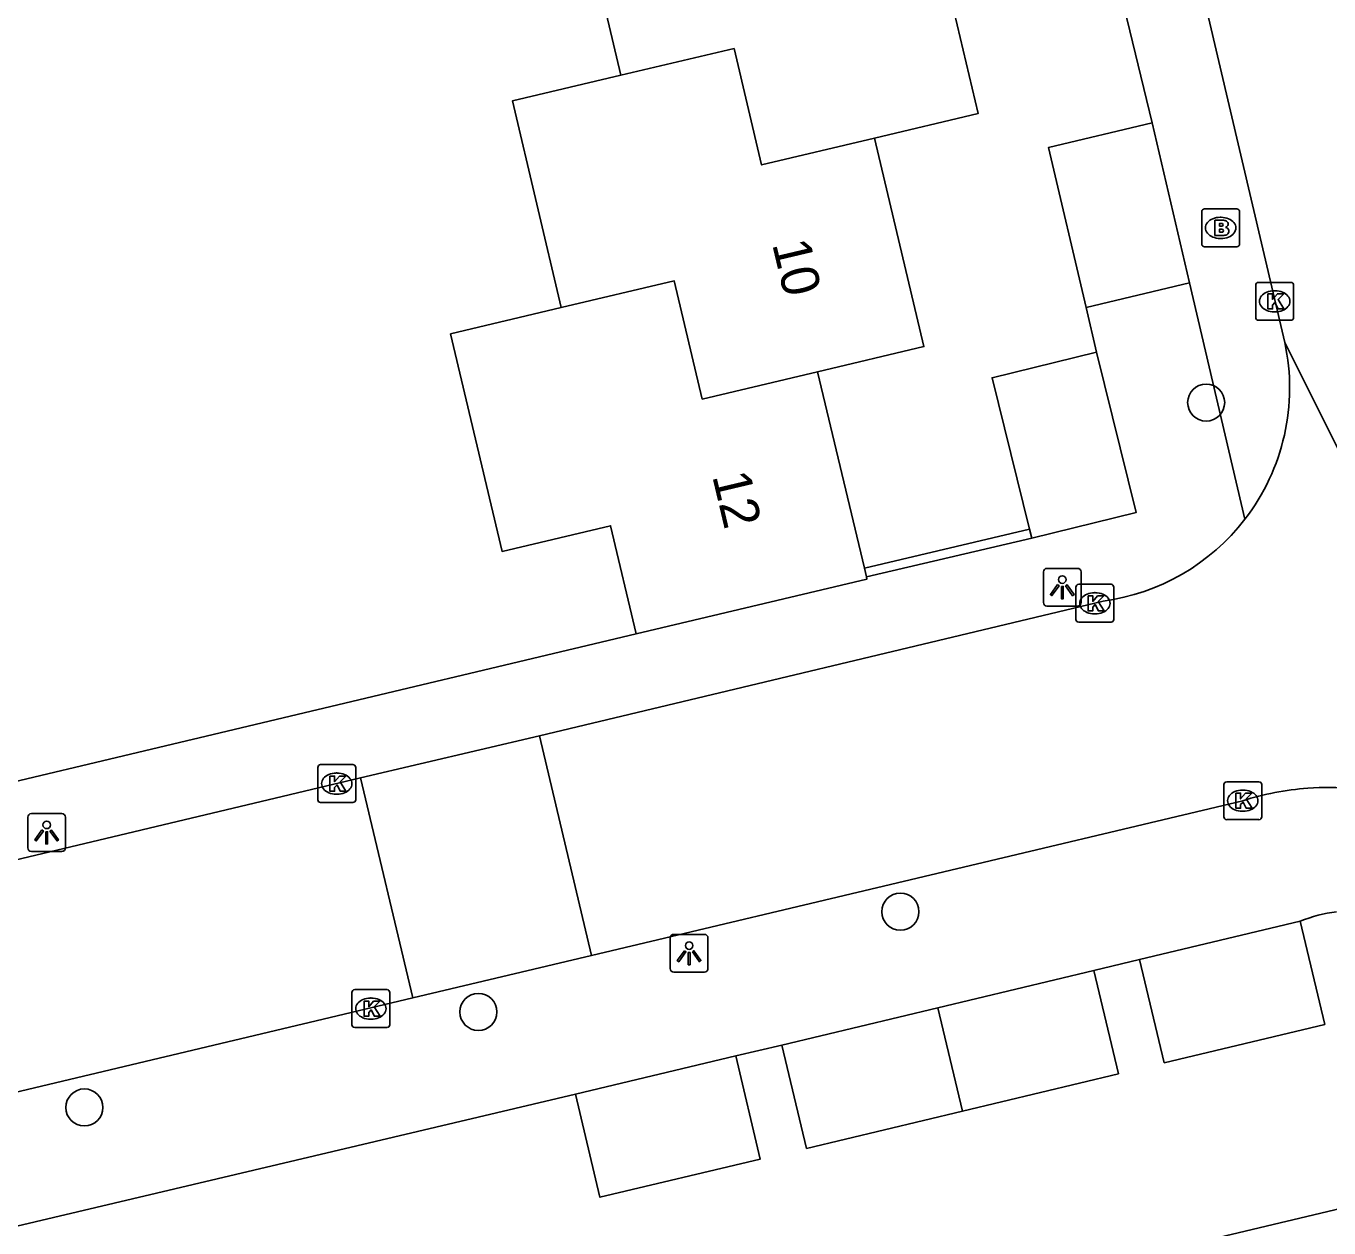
# Model space of a CAD drawing. Extents: x 158038 to 159242, y 380133 to 381214.
# Drawn here: x 158641.12 to 158675.52, y 380505 to 380536.73 of the extents above; entities that cross this region are included whole.
import ezdxf

# ---------------------------------------------------------------- set-up
doc = ezdxf.new("R2010")
doc.units = 0
for name, color, linetype in [('IMGEO_Boom', 7, 'Continuous'), ('IMGEO_Brandkraan', 7, 'Continuous'), ('IMGEO_Hek', 7, 'Continuous'), ('IMGEO_Kolk', 7, 'Continuous'), ('IMGEO_Lichtpunt', 7, 'Continuous'), ('IMGEO_Muur', 7, 'Continuous'), ('IMGEO_Pand', 7, 'Continuous'), ('IMGEO_Pand_nummerreeks', 7, 'Continuous'), ('IMGEO_Rijbaan_lokaal_open', 7, 'Continuous'), ('IMGEO_Voetpad_open', 7, 'Continuous')]:
    doc.layers.add(name, color=color, linetype=linetype)

msp = doc.modelspace()

# ---------------------------------------------------------------- linework, layer by layer
at = {"layer": 'IMGEO_Boom'}
for centre in [(158672.277, 380526.79), (158664.203, 380513.35), (158653.061, 380510.703), (158642.657, 380508.181)]:
    msp.add_circle(centre, 0.489, dxfattribs=at)
at = {"layer": 'IMGEO_Brandkraan'}
for p, q in [((158672.159, 380530.976), (158672.159, 380531.828)), ((158672.234, 380531.902), (158673.086, 380531.902)), ((158673.16, 380531.828), (158673.16, 380530.976)), ((158672.647, 380531.682), (158672.672, 380531.682)), ((158672.67, 380531.122), (158672.645, 380531.122)), ((158673.086, 380530.902), (158672.234, 380530.902))]:
    msp.add_line(p, q, dxfattribs=at)
for points in [[(158672.159, 380530.976), (158672.159, 380531.828)], [(158672.234, 380531.902), (158673.086, 380531.902)], [(158673.16, 380531.828), (158673.16, 380530.976)], [(158672.507, 380531.602), (158672.507, 380531.202), (158672.72, 380531.202)], [(158672.738, 380531.602), (158672.507, 380531.602)], [(158672.686, 380531.521), (158672.632, 380531.521), (158672.632, 380531.445)], [(158672.632, 380531.445), (158672.685, 380531.445)], [(158672.694, 380531.369), (158672.632, 380531.369), (158672.632, 380531.288)], [(158672.632, 380531.288), (158672.694, 380531.288)], [(158673.086, 380530.902), (158672.234, 380530.902)]]:
    msp.add_lwpolyline(points, dxfattribs=at)
for centre, radius, start, end in [((158672.236, 380531.826), 0.0765, 91.552, 178.448), ((158672.236, 380531.826), 0.0765, 91.552, 178.448), ((158673.084, 380531.826), 0.0765, 1.552, 88.448), ((158673.084, 380531.826), 0.0765, 1.552, 88.448), ((158672.687, 380531.483), 0.0379, 267.8285, 90.9355), ((158672.742, 380531.457), 0.145, 59.4692, 91.5367), ((158672.767, 380531.504), 0.0922, 285.5137, 58.1501), ((158672.695, 380531.328), 0.0404, 269.8759, 90.5077), ((158672.726, 380531.453), 0.251, 268.6676, 293.5347), ((158672.772, 380531.312), 0.105, 301.3115, 78.989), ((158672.236, 380530.978), 0.0765, 181.552, 268.448), ((158672.236, 380530.978), 0.0765, 181.552, 268.448), ((158673.084, 380530.978), 0.0765, 271.552, 358.448), ((158673.084, 380530.978), 0.0765, 271.552, 358.448)]:
    msp.add_arc(centre, radius, start, end, dxfattribs=at)
for centre, major_axis, ratio, start_param, end_param in [((158672.646, 380531.402), (-0.387, 0.002), 0.722429, 4.712389, 7.853982), ((158672.671, 380531.402), (-0.39, 0.002), 0.717154, 1.570796, 4.712389)]:
    msp.add_ellipse(centre, major_axis=major_axis, ratio=ratio, start_param=start_param, end_param=end_param, dxfattribs=at)
at = {"layer": 'IMGEO_Hek'}
msp.add_lwpolyline([(158637.101, 380515.894), (158657.23, 380520.681)], dxfattribs=at)
at = {"layer": 'IMGEO_Kolk'}
for p, q in [((158673.586, 380529.038), (158673.586, 380529.89)), ((158673.661, 380529.964), (158674.513, 380529.964)), ((158674.074, 380529.744), (158674.099, 380529.744)), ((158674.587, 380529.89), (158674.587, 380529.038)), ((158674.097, 380529.184), (158674.072, 380529.184)), ((158674.513, 380528.964), (158673.661, 380528.964)), ((158668.838, 380521.066), (158668.838, 380521.918)), ((158668.913, 380521.992), (158669.765, 380521.992)), ((158669.839, 380521.918), (158669.839, 380521.066)), ((158669.326, 380521.772), (158669.351, 380521.772)), ((158669.349, 380521.212), (158669.324, 380521.212)), ((158669.765, 380520.992), (158668.913, 380520.992)), ((158648.82, 380516.305), (158648.82, 380517.157)), ((158648.895, 380517.231), (158649.747, 380517.231)), ((158649.308, 380517.011), (158649.333, 380517.011)), ((158649.821, 380517.157), (158649.821, 380516.305)), ((158672.744, 380515.853), (158672.744, 380516.705)), ((158672.819, 380516.779), (158673.671, 380516.779)), ((158673.745, 380516.705), (158673.745, 380515.853)), ((158649.331, 380516.451), (158649.306, 380516.451)), ((158673.232, 380516.559), (158673.257, 380516.559)), ((158649.747, 380516.231), (158648.895, 380516.231)), ((158673.255, 380515.999), (158673.23, 380515.999)), ((158673.671, 380515.779), (158672.819, 380515.779)), ((158649.721, 380510.365), (158649.721, 380511.217)), ((158649.796, 380511.291), (158650.648, 380511.291)), ((158650.722, 380511.217), (158650.722, 380510.365)), ((158650.209, 380511.071), (158650.234, 380511.071)), ((158650.232, 380510.511), (158650.207, 380510.511)), ((158650.648, 380510.291), (158649.796, 380510.291))]:
    msp.add_line(p, q, dxfattribs=at)
for points in [[(158673.586, 380529.038), (158673.586, 380529.89)], [(158673.661, 380529.964), (158674.513, 380529.964)], [(158674.587, 380529.89), (158674.587, 380529.038)], [(158673.907, 380529.664), (158674.03, 380529.664), (158674.03, 380529.513), (158674.16, 380529.664), (158674.324, 380529.664), (158674.178, 380529.513), (158674.331, 380529.264), (158674.179, 380529.264), (158674.094, 380529.428), (158674.03, 380529.361), (158674.03, 380529.264), (158673.907, 380529.264), (158673.907, 380529.664)], [(158674.513, 380528.964), (158673.661, 380528.964)], [(158668.838, 380521.066), (158668.838, 380521.918)], [(158668.913, 380521.992), (158669.765, 380521.992)], [(158669.839, 380521.918), (158669.839, 380521.066)], [(158669.159, 380521.692), (158669.282, 380521.692), (158669.282, 380521.541), (158669.412, 380521.692), (158669.576, 380521.692), (158669.43, 380521.541), (158669.583, 380521.292), (158669.431, 380521.292), (158669.346, 380521.456), (158669.282, 380521.389), (158669.282, 380521.292), (158669.159, 380521.292), (158669.159, 380521.692)], [(158669.765, 380520.992), (158668.913, 380520.992)], [(158648.82, 380516.305), (158648.82, 380517.157)], [(158648.895, 380517.231), (158649.747, 380517.231)], [(158649.821, 380517.157), (158649.821, 380516.305)], [(158649.141, 380516.931), (158649.264, 380516.931), (158649.264, 380516.78), (158649.394, 380516.931), (158649.558, 380516.931), (158649.412, 380516.78), (158649.565, 380516.531), (158649.413, 380516.531), (158649.328, 380516.695), (158649.264, 380516.628), (158649.264, 380516.531), (158649.141, 380516.531), (158649.141, 380516.931)], [(158672.744, 380515.853), (158672.744, 380516.705)], [(158672.819, 380516.779), (158673.671, 380516.779)], [(158673.745, 380516.705), (158673.745, 380515.853)], [(158673.065, 380516.479), (158673.188, 380516.479), (158673.188, 380516.328), (158673.318, 380516.479), (158673.482, 380516.479), (158673.336, 380516.328), (158673.489, 380516.079), (158673.337, 380516.079), (158673.252, 380516.243), (158673.188, 380516.176), (158673.188, 380516.079), (158673.065, 380516.079), (158673.065, 380516.479)], [(158649.747, 380516.231), (158648.895, 380516.231)], [(158673.671, 380515.779), (158672.819, 380515.779)], [(158649.721, 380510.365), (158649.721, 380511.217)], [(158649.796, 380511.291), (158650.648, 380511.291)], [(158650.722, 380511.217), (158650.722, 380510.365)], [(158650.042, 380510.991), (158650.165, 380510.991), (158650.165, 380510.84), (158650.295, 380510.991), (158650.459, 380510.991), (158650.313, 380510.84), (158650.466, 380510.591), (158650.314, 380510.591), (158650.229, 380510.755), (158650.165, 380510.688), (158650.165, 380510.591), (158650.042, 380510.591), (158650.042, 380510.991)], [(158650.648, 380510.291), (158649.796, 380510.291)]]:
    msp.add_lwpolyline(points, dxfattribs=at)
for centre, start, end in [((158673.663, 380529.888), 91.552, 178.448), ((158673.663, 380529.888), 91.552, 178.448), ((158674.511, 380529.888), 1.552, 88.448), ((158674.511, 380529.888), 1.552, 88.448), ((158673.663, 380529.04), 181.552, 268.448), ((158673.663, 380529.04), 181.552, 268.448), ((158674.511, 380529.04), 271.552, 358.448), ((158674.511, 380529.04), 271.552, 358.448), ((158668.915, 380521.916), 91.552, 178.448), ((158668.915, 380521.916), 91.552, 178.448), ((158669.763, 380521.916), 1.552, 88.448), ((158669.763, 380521.916), 1.552, 88.448), ((158668.915, 380521.068), 181.552, 268.448), ((158668.915, 380521.068), 181.552, 268.448), ((158669.763, 380521.068), 271.552, 358.448), ((158669.763, 380521.068), 271.552, 358.448), ((158648.897, 380517.155), 91.552, 178.448), ((158648.897, 380517.155), 91.552, 178.448), ((158649.745, 380517.155), 1.552, 88.448), ((158649.745, 380517.155), 1.552, 88.448), ((158672.821, 380516.703), 91.552, 178.448), ((158672.821, 380516.703), 91.552, 178.448), ((158673.669, 380516.703), 1.552, 88.448), ((158673.669, 380516.703), 1.552, 88.448), ((158648.897, 380516.307), 181.552, 268.448), ((158648.897, 380516.307), 181.552, 268.448), ((158649.745, 380516.307), 271.552, 358.448), ((158649.745, 380516.307), 271.552, 358.448), ((158672.821, 380515.855), 181.552, 268.448), ((158672.821, 380515.855), 181.552, 268.448), ((158673.669, 380515.855), 271.552, 358.448), ((158673.669, 380515.855), 271.552, 358.448), ((158649.798, 380511.215), 91.552, 178.448), ((158649.798, 380511.215), 91.552, 178.448), ((158650.646, 380511.215), 1.552, 88.448), ((158650.646, 380511.215), 1.552, 88.448), ((158649.798, 380510.367), 181.552, 268.448), ((158649.798, 380510.367), 181.552, 268.448), ((158650.646, 380510.367), 271.552, 358.448), ((158650.646, 380510.367), 271.552, 358.448)]:
    msp.add_arc(centre, 0.0765, start, end, dxfattribs=at)
for centre, major_axis, ratio, start_param, end_param in [((158674.073, 380529.464), (-0.387, 0.002), 0.722429, 4.712389, 7.853982), ((158674.098, 380529.464), (-0.39, 0.002), 0.717154, 1.570796, 4.712389), ((158669.325, 380521.492), (-0.387, 0.002), 0.722429, 4.712389, 7.853982), ((158669.35, 380521.492), (-0.39, 0.002), 0.717154, 1.570796, 4.712389), ((158649.307, 380516.731), (-0.387, 0.002), 0.722429, 4.712389, 7.853982), ((158649.332, 380516.731), (-0.39, 0.002), 0.717154, 1.570796, 4.712389), ((158673.231, 380516.279), (-0.387, 0.002), 0.722429, 4.712389, 7.853982), ((158673.256, 380516.279), (-0.39, 0.002), 0.717154, 1.570796, 4.712389), ((158650.208, 380510.791), (-0.387, 0.002), 0.722429, 4.712389, 7.853982), ((158650.233, 380510.791), (-0.39, 0.002), 0.717154, 1.570796, 4.712389)]:
    msp.add_ellipse(centre, major_axis=major_axis, ratio=ratio, start_param=start_param, end_param=end_param, dxfattribs=at)
at = {"layer": 'IMGEO_Lichtpunt'}
for p, q in [((158667.98, 380522.319), (158667.98, 380521.512)), ((158667.98, 380522.319), (158667.98, 380521.512)), ((158668.882, 380522.414), (158668.074, 380522.414)), ((158668.882, 380522.414), (158668.074, 380522.414)), ((158668.976, 380521.512), (158668.976, 380522.319)), ((158668.976, 380521.512), (158668.976, 380522.319)), ((158668.074, 380521.418), (158668.882, 380521.418)), ((158668.074, 380521.418), (158668.882, 380521.418)), ((158641.163, 380515.843), (158641.163, 380515.036)), ((158641.163, 380515.843), (158641.163, 380515.036)), ((158642.065, 380515.938), (158641.257, 380515.938)), ((158642.065, 380515.938), (158641.257, 380515.938)), ((158642.159, 380515.036), (158642.159, 380515.843)), ((158642.159, 380515.036), (158642.159, 380515.843)), ((158641.257, 380514.942), (158642.065, 380514.942)), ((158641.257, 380514.942), (158642.065, 380514.942)), ((158658.127, 380512.656), (158658.127, 380511.849)), ((158658.127, 380512.656), (158658.127, 380511.849)), ((158659.029, 380512.751), (158658.221, 380512.751)), ((158659.029, 380512.751), (158658.221, 380512.751)), ((158659.123, 380511.849), (158659.123, 380512.656)), ((158659.123, 380511.849), (158659.123, 380512.656)), ((158658.221, 380511.755), (158659.029, 380511.755)), ((158658.221, 380511.755), (158659.029, 380511.755))]:
    msp.add_line(p, q, dxfattribs=at)
for points in [[(158668.354, 380521.983), (158668.393, 380521.955), (158668.205, 380521.693), (158668.167, 380521.72), (158668.354, 380521.983)], [(158668.456, 380521.935), (158668.503, 380521.935), (158668.503, 380521.613), (158668.456, 380521.613), (158668.456, 380521.935)], [(158668.566, 380521.955), (158668.604, 380521.982), (158668.791, 380521.72), (158668.752, 380521.692), (158668.566, 380521.955)], [(158641.537, 380515.507), (158641.576, 380515.479), (158641.388, 380515.217), (158641.35, 380515.244), (158641.537, 380515.507)], [(158641.639, 380515.459), (158641.686, 380515.459), (158641.686, 380515.137), (158641.639, 380515.137), (158641.639, 380515.459)], [(158641.749, 380515.479), (158641.787, 380515.506), (158641.974, 380515.244), (158641.935, 380515.216), (158641.749, 380515.479)], [(158658.501, 380512.32), (158658.54, 380512.292), (158658.352, 380512.03), (158658.314, 380512.057), (158658.501, 380512.32)], [(158658.603, 380512.272), (158658.65, 380512.272), (158658.65, 380511.95), (158658.603, 380511.95), (158658.603, 380512.272)], [(158658.713, 380512.292), (158658.751, 380512.319), (158658.938, 380512.057), (158658.899, 380512.029), (158658.713, 380512.292)]]:
    msp.add_lwpolyline(points, dxfattribs=at)
for centre in [(158668.479, 380522.117), (158641.662, 380515.641), (158658.626, 380512.454)]:
    msp.add_circle(centre, 0.0994, dxfattribs=at)
for centre, start, end in [((158668.074, 380522.319), 90, 180), ((158668.074, 380522.319), 90, 180), ((158668.882, 380522.319), 0, 90), ((158668.882, 380522.319), 0, 90), ((158668.074, 380521.512), 180, 270), ((158668.074, 380521.512), 180, 270), ((158668.882, 380521.512), 270, 0), ((158668.882, 380521.512), 270, 360), ((158641.257, 380515.843), 90, 180), ((158641.257, 380515.843), 90, 180), ((158642.065, 380515.843), 0, 90), ((158642.065, 380515.843), 0, 90), ((158641.257, 380515.036), 180, 270), ((158641.257, 380515.036), 180, 270), ((158642.065, 380515.036), 270, 0), ((158642.065, 380515.036), 270, 360), ((158658.221, 380512.656), 90, 180), ((158658.221, 380512.656), 90, 180), ((158659.029, 380512.656), 0, 90), ((158659.029, 380512.656), 0, 90), ((158658.221, 380511.849), 180, 270), ((158658.221, 380511.849), 180, 270), ((158659.029, 380511.849), 270, 0), ((158659.029, 380511.849), 270, 360)]:
    msp.add_arc(centre, 0.0946, start, end, dxfattribs=at)
at = {"layer": 'IMGEO_Muur'}
for points in [[(158663.252, 380522.422), (158667.613, 380523.447)], [(158667.671, 380523.214), (158663.308, 380522.189)]]:
    msp.add_lwpolyline(points, dxfattribs=at)
at = {"layer": 'IMGEO_Pand'}
for points in [[(158663.523, 380533.772), (158666.257, 380534.419), (158664.988, 380539.78), (158666.313, 380540.094), (158665.611, 380543.062)], [(158655.58, 380540.691), (158656.825, 380535.43)], [(158656.825, 380535.43), (158659.811, 380536.136), (158660.537, 380533.065), (158663.523, 380533.772)], [(158656.825, 380535.43), (158653.959, 380534.752), (158655.25, 380529.297)], [(158670.85, 380534.179), (158668.117, 380533.525), (158669.106, 380529.299)], [(158670.85, 380534.179), (158671.839, 380529.953)], [(158662.018, 380527.603), (158664.826, 380528.268), (158663.523, 380533.772)], [(158662.018, 380527.603), (158658.972, 380526.882), (158658.233, 380530.003), (158655.25, 380529.297)], [(158671.839, 380529.953), (158669.106, 380529.299)], [(158655.25, 380529.297), (158652.326, 380528.605), (158653.686, 380522.859), (158656.55, 380523.537), (158657.23, 380520.681)], [(158669.38, 380528.119), (158666.625, 380527.447), (158667.613, 380523.447)], [(158669.38, 380528.119), (158670.426, 380523.886), (158667.671, 380523.214)], [(158663.252, 380522.422), (158662.018, 380527.603)], [(158667.613, 380523.447), (158667.671, 380523.214)], [(158663.308, 380522.189), (158663.321, 380522.131), (158657.23, 380520.681)], [(158663.308, 380522.189), (158663.252, 380522.422)], [(158670.52, 380512.083), (158674.757, 380513.096)], [(158674.757, 380513.096), (158675.408, 380510.373), (158671.171, 380509.36), (158670.52, 380512.083)], [(158665.191, 380510.808), (158669.308, 380511.793)], [(158669.308, 380511.793), (158669.959, 380509.07), (158665.842, 380508.085)], [(158661.074, 380509.823), (158665.191, 380510.808)], [(158665.842, 380508.085), (158665.191, 380510.808)], [(158665.842, 380508.085), (158661.725, 380507.1), (158661.074, 380509.823)], [(158655.623, 380508.533), (158659.856, 380509.542)], [(158659.856, 380509.542), (158660.505, 380506.818), (158656.272, 380505.81), (158655.623, 380508.533)], [(158672.902, 380501.865), (158672.236, 380504.66), (158678.004, 380506.034), (158678.673, 380503.226), (158681.372, 380503.869), (158682.294, 380500), (158682.788, 380497.925), (158677.315, 380496.629)]]:
    msp.add_lwpolyline(points, dxfattribs=at)
at = {"layer": 'IMGEO_Rijbaan_lokaal_open'}
for points in [[(158669.709, 380548.171), (158674.352, 380528.374)], [(158681.761, 380513.558), (158674.352, 380528.374)], [(158654.673, 380517.996), (158669.558, 380521.549)], [(158649.95, 380516.879), (158654.673, 380517.996)], [(158654.673, 380517.996), (158656.047, 380512.19)], [(158623.075, 380510.483), (158649.95, 380516.879)], [(158649.95, 380516.879), (158651.329, 380511.074)], [(158656.047, 380512.19), (158673.245, 380516.279)], [(158656.047, 380512.19), (158651.329, 380511.074)], [(158651.329, 380511.074), (158621.203, 380503.911), (158617.159, 380502.945)]]:
    msp.add_lwpolyline(points, dxfattribs=at)
for centre, radius, start, end in [((158668.808, 380527.175), 5.673, 322.3513, 12.2038), ((158668.801, 380527.179), 5.681, 277.6628, 322.3632), ((158675.509, 380509.135), 7.495, 94.2106, 107.5852), ((158675.516, 380509.098), 7.531, 76.1298, 94.2385)]:
    msp.add_arc(centre, radius, start, end, dxfattribs=at)
at = {"layer": 'IMGEO_Voetpad_open'}
for points in [[(158669.59, 380539.365), (158670.85, 380534.179)], [(158673.299, 380523.71), (158671.839, 380529.953)], [(158669.106, 380529.299), (158669.38, 380528.119)], [(158657.23, 380520.681), (158637.101, 380515.894)], [(158669.308, 380511.793), (158670.52, 380512.083)], [(158659.856, 380509.542), (158661.074, 380509.823)], [(158636.06, 380503.911), (158655.623, 380508.533)]]:
    msp.add_lwpolyline(points, dxfattribs=at)
msp.add_arc((158676.167, 380509.657), 3.716, 96.8701, 112.2894, dxfattribs=at)

# ---------------------------------------------------------------- texts
at = {"layer": 'IMGEO_Pand_nummerreeks'}
for s, rotation, p in [('10', 283.3188, (158660.814, 380530.978)), ('12', 283.3216, (158659.232, 380524.854))]:
    msp.add_text(s, height=1, rotation=rotation, dxfattribs=at).set_placement(p)

doc.saveas('drawing.dxf')
